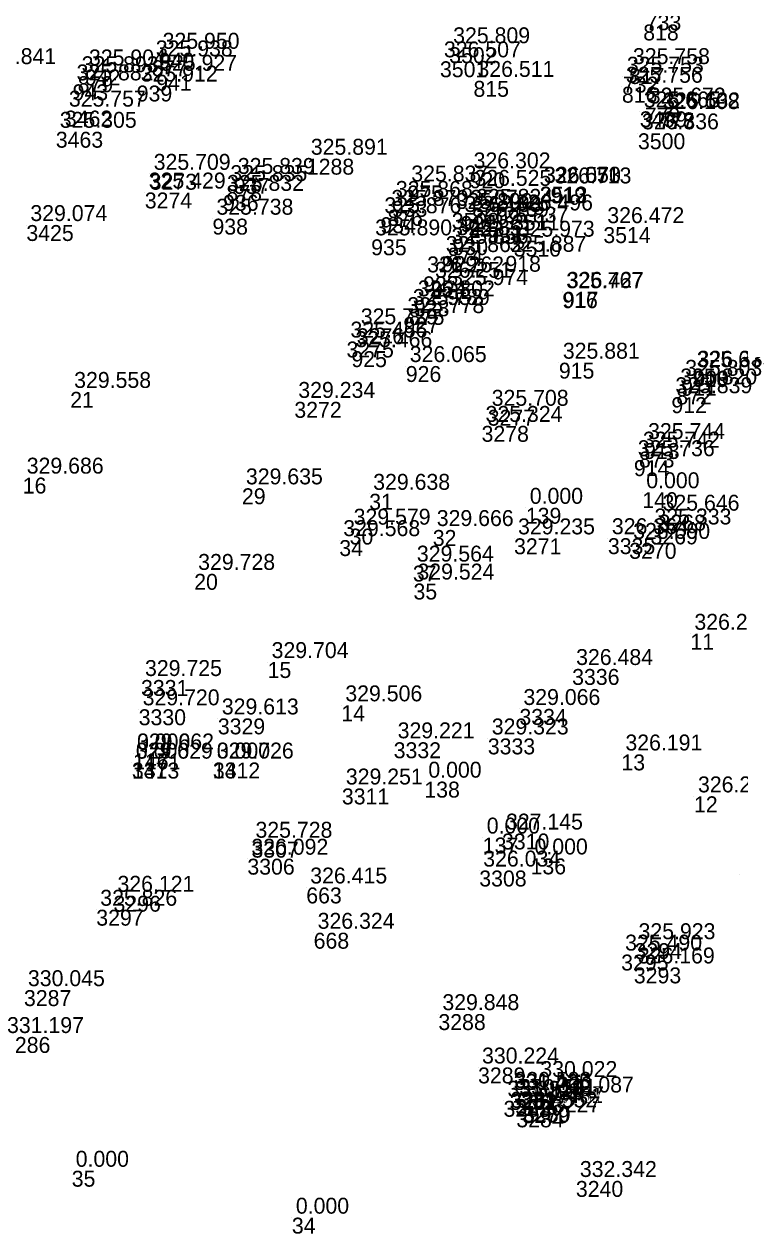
# Model space of a CAD drawing. Extents: x -829398 to -819400, y -1074439 to -1067977.
# Drawn here: x -823478.9 to -823424.9, y -1070379.2 to -1070288.1 of the extents above; entities that cross this region are included whole.
import ezdxf

# ---------------------------------------------------------------- set-up
doc = ezdxf.new("R2010")
doc.units = 0
doc.layers.add('Vrstva 60', color=7, linetype='Continuous')
doc.layers.add('Vrstva 61', color=7, linetype='Continuous')

msp = doc.modelspace()

# ---------------------------------------------------------------- linework, layer by layer
at = {"layer": 'Vrstva 60'}
for p, q in [((-823432.17, -1070288.111), (-823432.17, -1070288.111)), ((-823468.712, -1070290.24), (-823468.712, -1070290.24)), ((-823446.803, -1070289.827), (-823446.803, -1070289.827)), ((-823469.226, -1070290.812), (-823469.226, -1070290.812)), ((-823447.499, -1070290.886), (-823447.499, -1070290.886)), ((-823474.816, -1070292.01), (-823474.816, -1070292.01)), ((-823474.266, -1070291.496), (-823474.266, -1070291.496)), ((-823468.899, -1070291.899), (-823468.899, -1070291.899)), ((-823433.704, -1070292.043), (-823433.704, -1070292.043)), ((-823433.246, -1070291.396), (-823433.246, -1070291.396)), ((-823475.199, -1070292.622), (-823475.199, -1070292.622)), ((-823470.364, -1070292.711), (-823470.364, -1070292.711)), ((-823444.971, -1070292.36), (-823444.971, -1070292.36)), ((-823433.778, -1070292.803), (-823433.778, -1070292.803)), ((-823475.779, -1070294.601), (-823475.779, -1070294.601)), ((-823432.43, -1070294.657), (-823432.43, -1070294.657)), ((-823432.056, -1070294.371), (-823432.056, -1070294.371)), ((-823431.008, -1070294.786), (-823431.008, -1070294.786)), ((-823430.973, -1070294.732), (-823430.973, -1070294.732)), ((-823476.467, -1070296.196), (-823476.467, -1070296.196)), ((-823432.568, -1070296.311), (-823432.568, -1070296.311)), ((-823457.537, -1070298.226), (-823457.537, -1070298.226)), ((-823469.386, -1070299.363), (-823469.386, -1070299.363)), ((-823445.262, -1070299.253), (-823445.262, -1070299.253)), ((-823463.602, -1070300.213), (-823463.602, -1070300.213)), ((-823463.042, -1070299.672), (-823463.042, -1070299.672)), ((-823449.96, -1070300.242), (-823449.96, -1070300.242)), ((-823439.973, -1070300.33), (-823439.973, -1070300.33)), ((-823439.948, -1070300.349), (-823439.948, -1070300.349)), ((-823469.757, -1070300.772), (-823469.757, -1070300.772)), ((-823463.853, -1070300.948), (-823463.853, -1070300.948)), ((-823445.204, -1070300.57), (-823445.204, -1070300.57)), ((-823439.162, -1070300.388), (-823439.162, -1070300.388)), ((-823451.458, -1070302.079), (-823451.458, -1070302.079)), ((-823451.126, -1070301.405), (-823451.126, -1070301.405)), ((-823445.069, -1070301.999), (-823445.069, -1070301.999)), ((-823464.653, -1070302.744), (-823464.653, -1070302.744)), ((-823451.988, -1070302.635), (-823451.988, -1070302.635)), ((-823446.608, -1070302.311), (-823446.608, -1070302.311)), ((-823445.948, -1070302.54), (-823445.948, -1070302.54)), ((-823445.375, -1070302.905), (-823445.375, -1070302.905)), ((-823442.064, -1070302.422), (-823442.064, -1070302.422)), ((-823478.685, -1070303.224), (-823478.685, -1070303.224)), ((-823443.916, -1070303.339), (-823443.916, -1070303.339)), ((-823435.179, -1070303.382), (-823435.179, -1070303.382)), ((-823452.687, -1070304.301), (-823452.687, -1070304.301)), ((-823446.551, -1070304.284), (-823446.551, -1070304.284)), ((-823441.935, -1070304.401), (-823441.935, -1070304.401)), ((-823447.36, -1070305.559), (-823447.36, -1070305.559)), ((-823446.922, -1070304.934), (-823446.922, -1070304.934)), ((-823442.565, -1070305.541), (-823442.565, -1070305.541)), ((-823448.77, -1070307.09), (-823448.77, -1070307.09)), ((-823448.17, -1070307.498), (-823448.17, -1070307.498)), ((-823446.952, -1070308.047), (-823446.952, -1070308.047)), ((-823438.274, -1070308.285), (-823438.274, -1070308.285)), ((-823438.228, -1070308.254), (-823438.228, -1070308.254)), ((-823449.461, -1070308.895), (-823449.461, -1070308.895)), ((-823450.256, -1070310.16), (-823450.256, -1070310.16)), ((-823449.838, -1070309.546), (-823449.838, -1070309.546)), ((-823453.77, -1070311.006), (-823453.77, -1070311.006)), ((-823454.547, -1070312.003), (-823454.547, -1070312.003)), ((-823454.177, -1070312.727), (-823454.177, -1070312.727)), ((-823450.077, -1070313.849), (-823450.077, -1070313.849)), ((-823438.533, -1070313.596), (-823438.533, -1070313.596)), ((-823429.303, -1070314.886), (-823429.303, -1070314.886)), ((-823428.437, -1070314.228), (-823428.437, -1070314.228)), ((-823428.38, -1070314.198), (-823428.38, -1070314.198)), ((-823475.382, -1070315.796), (-823475.382, -1070315.796)), ((-823429.677, -1070315.535), (-823429.677, -1070315.535)), ((-823458.48, -1070316.548), (-823458.48, -1070316.548)), ((-823430.047, -1070316.197), (-823430.047, -1070316.197)), ((-823443.898, -1070317.143), (-823443.898, -1070317.143)), ((-823444.361, -1070318.357), (-823444.361, -1070318.357)), ((-823432.492, -1070320.295), (-823432.492, -1070320.295)), ((-823432.106, -1070319.65), (-823432.106, -1070319.65)), ((-823432.877, -1070320.941), (-823432.877, -1070320.941)), ((-823462.431, -1070323.063), (-823462.431, -1070323.063)), ((-823452.833, -1070323.475), (-823452.833, -1070323.475)), ((-823432.242, -1070323.357), (-823432.242, -1070323.357)), ((-823441.025, -1070324.53), (-823441.025, -1070324.53)), ((-823431.013, -1070325.047), (-823431.013, -1070325.047)), ((-823454.307, -1070326.101), (-823454.307, -1070326.101)), ((-823448.041, -1070326.204), (-823448.041, -1070326.204)), ((-823431.623, -1070326.085), (-823431.623, -1070326.085)), ((-823455.09, -1070326.964), (-823455.09, -1070326.964)), ((-823441.912, -1070326.832), (-823441.912, -1070326.832)), ((-823434.836, -1070326.819), (-823434.836, -1070326.819)), ((-823433.229, -1070327.174), (-823433.229, -1070327.174)), ((-823466.031, -1070329.509), (-823466.031, -1070329.509)), ((-823449.54, -1070328.883), (-823449.54, -1070328.883)), ((-823449.497, -1070330.238), (-823449.497, -1070330.238)), ((-823428.615, -1070334.021), (-823428.615, -1070334.021)), ((-823460.494, -1070336.154), (-823460.494, -1070336.154)), ((-823437.531, -1070336.675), (-823437.531, -1070336.675)), ((-823470.04, -1070337.506), (-823470.04, -1070337.506)), ((-823454.934, -1070339.413), (-823454.934, -1070339.413)), ((-823470.217, -1070339.713), (-823470.217, -1070339.713)), ((-823464.249, -1070340.401), (-823464.249, -1070340.401)), ((-823441.506, -1070339.688), (-823441.506, -1070339.688)), ((-823450.989, -1070342.2), (-823450.989, -1070342.2)), ((-823443.892, -1070341.909), (-823443.892, -1070341.909)), ((-823470.641, -1070343.04), (-823470.641, -1070343.04)), ((-823470.641, -1070343.04), (-823470.641, -1070343.04)), ((-823433.816, -1070343.116), (-823433.816, -1070343.116)), ((-823470.727, -1070343.733), (-823470.727, -1070343.733)), ((-823470.727, -1070343.733), (-823470.727, -1070343.733)), ((-823464.625, -1070343.723), (-823464.625, -1070343.723)), ((-823464.625, -1070343.723), (-823464.625, -1070343.723)), ((-823454.896, -1070345.68), (-823454.896, -1070345.68)), ((-823448.675, -1070345.165), (-823448.675, -1070345.165)), ((-823428.343, -1070346.273), (-823428.343, -1070346.273)), ((-823444.271, -1070349.378), (-823444.271, -1070349.378)), ((-823442.819, -1070349.075), (-823442.819, -1070349.075)), ((-823461.711, -1070349.692), (-823461.711, -1070349.692)), ((-823462.021, -1070350.972), (-823462.021, -1070350.972)), ((-823440.667, -1070350.951), (-823440.667, -1070350.951)), ((-823444.534, -1070351.864), (-823444.534, -1070351.864)), ((-823424.918, -1070352.169), (-823424.918, -1070352.169)), ((-823457.58, -1070353.14), (-823457.58, -1070353.14)), ((-823472.118, -1070353.763), (-823472.118, -1070353.763)), ((-823473.416, -1070354.817), (-823473.416, -1070354.817)), ((-823457.023, -1070356.552), (-823457.023, -1070356.552)), ((-823432.826, -1070357.336), (-823432.826, -1070357.336)), ((-823433.835, -1070358.195), (-823433.835, -1070358.195)), ((-823432.879, -1070359.164), (-823432.879, -1070359.164)), ((-823447.617, -1070362.683), (-823447.617, -1070362.683)), ((-823444.627, -1070366.704), (-823444.627, -1070366.704)), ((-823440.227, -1070367.721), (-823440.227, -1070367.721)), ((-823442.236, -1070368.696), (-823442.236, -1070368.696)), ((-823442.178, -1070368.541), (-823442.178, -1070368.541)), ((-823442.708, -1070369.215), (-823442.708, -1070369.215)), ((-823441.81, -1070369.083), (-823441.81, -1070369.083)), ((-823441.229, -1070369.624), (-823441.229, -1070369.624)), ((-823438.978, -1070368.889), (-823438.978, -1070368.889)), ((-823441.741, -1070370.013), (-823441.741, -1070370.013)), ((-823441.29, -1070369.692), (-823441.29, -1070369.692)), ((-823475.266, -1070374.485), (-823475.266, -1070374.485)), ((-823437.248, -1070375.254), (-823437.248, -1070375.254)), ((-823458.665, -1070378.02), (-823458.665, -1070378.02))]:
    msp.add_line(p, q, dxfattribs=at)

# ---------------------------------------------------------------- texts
for s, p in [('733', (-823431.979, -1070288.546)), ('818', (-823432.17, -1070289.311)), ('940', (-823468.712, -1070291.44)), ('3502', (-823446.803, -1070291.027)), ('877', (-823469.226, -1070292.012)), ('3501', (-823447.499, -1070292.086)), ('879', (-823474.816, -1070293.21)), ('942', (-823474.266, -1070292.696)), ('941', (-823468.899, -1070293.099)), ('732', (-823433.704, -1070293.243)), ('817', (-823433.246, -1070292.596)), ('943', (-823475.199, -1070293.822)), ('939', (-823470.364, -1070293.911)), ('815', (-823444.971, -1070293.56)), ('816', (-823433.778, -1070294.003)), ('3462', (-823475.779, -1070295.801)), ('3499', (-823432.43, -1070295.857)), ('779', (-823432.056, -1070295.571)), ('777', (-823431.008, -1070295.986)), ('778', (-823430.973, -1070295.932)), ('3463', (-823476.467, -1070297.396)), ('3500', (-823432.568, -1070297.511)), ('1288', (-823457.537, -1070299.426)), ('3273', (-823469.386, -1070300.563)), ('920', (-823445.262, -1070300.453)), ('878', (-823463.602, -1070301.413)), ('937', (-823463.042, -1070300.872)), ('975', (-823449.96, -1070301.442)), ('3513', (-823439.973, -1070301.53)), ('3512', (-823439.948, -1070301.549)), ('3274', (-823469.757, -1070301.972)), ('936', (-823463.853, -1070302.148)), ('3507', (-823445.204, -1070301.77)), ('919', (-823439.162, -1070301.588)), ('876', (-823451.458, -1070303.279)), ('933', (-823451.126, -1070302.605)), ('3509', (-823445.069, -1070303.199)), ('938', (-823464.653, -1070303.944)), ('934', (-823451.988, -1070303.835)), ('3508', (-823446.608, -1070303.511)), ('921', (-823445.948, -1070303.74)), ('922', (-823445.375, -1070304.105)), ('3511', (-823442.064, -1070303.622)), ('3425', (-823478.685, -1070304.424)), ('931', (-823443.916, -1070304.539)), ('3514', (-823435.179, -1070304.582)), ('935', (-823452.687, -1070305.501)), ('930', (-823446.551, -1070305.484)), ('3510', (-823441.935, -1070305.601)), ('929', (-823447.36, -1070306.759)), ('874', (-823446.922, -1070306.134)), ('918', (-823442.565, -1070306.741)), ('923', (-823448.77, -1070308.29)), ('924', (-823448.17, -1070308.698)), ('932', (-823446.952, -1070309.247)), ('916', (-823438.274, -1070309.485)), ('917', (-823438.228, -1070309.454)), ('928', (-823449.461, -1070310.095)), ('927', (-823450.256, -1070311.36)), ('875', (-823449.838, -1070310.746)), ('3276', (-823453.77, -1070312.206)), ('3275', (-823454.547, -1070313.203)), ('925', (-823454.177, -1070313.927)), ('926', (-823450.077, -1070315.049)), ('915', (-823438.533, -1070314.796)), ('911', (-823429.303, -1070316.086)), ('910', (-823428.437, -1070315.428)), ('909', (-823428.38, -1070315.398)), ('21', (-823475.382, -1070316.996)), ('872', (-823429.677, -1070316.735)), ('3272', (-823458.48, -1070317.748)), ('912', (-823430.047, -1070317.397)), ('3277', (-823443.898, -1070318.343)), ('3278', (-823444.361, -1070319.557)), ('873', (-823432.492, -1070321.495)), ('913', (-823432.106, -1070320.85)), ('914', (-823432.877, -1070322.141)), ('16', (-823478.958, -1070323.454)), ('29', (-823462.431, -1070324.263)), ('31', (-823452.833, -1070324.675)), ('140', (-823432.242, -1070324.557)), ('139', (-823441.025, -1070325.73)), ('3268', (-823431.013, -1070326.247)), ('30', (-823454.307, -1070327.301)), ('32', (-823448.041, -1070327.404)), ('3269', (-823431.623, -1070327.285)), ('34', (-823455.09, -1070328.164)), ('3271', (-823441.912, -1070328.032)), ('3335', (-823434.836, -1070328.019)), ('3270', (-823433.229, -1070328.374)), ('20', (-823466.031, -1070330.709)), ('37', (-823449.54, -1070330.083)), ('35', (-823449.497, -1070331.438)), ('11', (-823428.615, -1070335.221)), ('15', (-823460.494, -1070337.354)), ('3336', (-823437.531, -1070337.875)), ('3331', (-823470.04, -1070338.706)), ('14', (-823454.934, -1070340.613)), ('3330', (-823470.217, -1070340.913)), ('3329', (-823464.249, -1070341.601)), ('3334', (-823441.506, -1070340.888)), ('3332', (-823450.989, -1070343.4)), ('3333', (-823443.892, -1070343.109)), ('146', (-823470.641, -1070344.24)), ('1171', (-823470.641, -1070344.24)), ('13', (-823433.816, -1070344.316)), ('3313', (-823470.727, -1070344.933)), ('147', (-823470.727, -1070344.933)), ('3312', (-823464.625, -1070344.923)), ('141', (-823464.625, -1070344.923)), ('3311', (-823454.896, -1070346.88)), ('138', (-823448.675, -1070346.365)), ('12', (-823428.343, -1070347.473)), ('137', (-823444.271, -1070350.578)), ('3310', (-823442.819, -1070350.275)), ('3307', (-823461.711, -1070350.892)), ('3306', (-823462.021, -1070352.172)), ('136', (-823440.667, -1070352.151)), ('3308', (-823444.534, -1070353.064)), ('663', (-823457.58, -1070354.34)), ('3296', (-823472.118, -1070354.963)), ('3297', (-823473.416, -1070356.017)), ('668', (-823457.023, -1070357.752)), ('3294', (-823432.826, -1070358.536)), ('3295', (-823433.835, -1070359.395)), ('3293', (-823432.879, -1070360.364)), ('3287', (-823478.868, -1070362.075)), ('3288', (-823447.617, -1070363.883)), ('3286', (-823480.445, -1070365.608)), ('3289', (-823444.627, -1070367.904)), ('3225', (-823440.227, -1070368.921)), ('3282', (-823442.236, -1070369.896)), ('3281', (-823442.178, -1070369.741)), ('3283', (-823442.708, -1070370.415)), ('3226', (-823441.81, -1070370.283)), ('3280', (-823441.229, -1070370.824)), ('3227', (-823438.978, -1070370.089)), ('3284', (-823441.741, -1070371.213)), ('3279', (-823441.29, -1070370.892)), ('35', (-823475.266, -1070375.685)), ('3240', (-823437.248, -1070376.454)), ('34', (-823458.665, -1070379.22))]:
    msp.add_text(s, height=1.2, dxfattribs=at).set_placement(p)
at = {"layer": 'Vrstva 61'}
for s, p in [('325.809', (-823446.503, -1070289.527)), ('325.938', (-823468.926, -1070290.512)), ('325.950', (-823468.412, -1070289.94)), ('326.507', (-823447.199, -1070290.586)), ('325.841', (-823482.238, -1070291.098)), ('325.904', (-823473.966, -1070291.196)), ('325.758', (-823432.946, -1070291.096)), ('325.882', (-823474.899, -1070292.322)), ('325.893', (-823474.516, -1070291.71)), ('325.912', (-823470.064, -1070292.411)), ('325.927', (-823468.599, -1070291.599)), ('326.511', (-823444.671, -1070292.06)), ('325.753', (-823433.404, -1070291.743)), ('325.756', (-823433.478, -1070292.503)), ('325.672', (-823431.756, -1070294.071)), ('325.757', (-823475.479, -1070294.301)), ('325.665', (-823432.13, -1070294.357)), ('326.108', (-823430.708, -1070294.486)), ('325.632', (-823430.673, -1070294.432)), ('325.305', (-823476.167, -1070295.896)), ('326.336', (-823432.268, -1070296.011)), ('325.891', (-823457.237, -1070297.926)), ('325.709', (-823469.086, -1070299.063)), ('325.839', (-823462.742, -1070299.372)), ('326.302', (-823444.962, -1070298.953)), ('325.429', (-823469.457, -1070300.472)), ('325.832', (-823463.553, -1070300.648)), ('325.835', (-823463.302, -1070299.913)), ('325.837', (-823449.66, -1070299.942)), ('326.525', (-823444.904, -1070300.27)), ('326.053', (-823439.673, -1070300.03)), ('326.570', (-823439.648, -1070300.049)), ('326.713', (-823438.862, -1070300.088)), ('325.868', (-823450.826, -1070301.105)), ('325.738', (-823464.353, -1070302.444)), ('325.876', (-823451.688, -1070302.335)), ('325.870', (-823451.158, -1070301.779)), ('325.890', (-823446.308, -1070302.011)), ('326.163', (-823445.648, -1070302.24)), ('325.824', (-823444.769, -1070301.699)), ('326.496', (-823441.764, -1070302.122)), ('329.074', (-823478.385, -1070302.924)), ('326.169', (-823445.075, -1070302.605)), ('325.837', (-823443.616, -1070303.039)), ('326.472', (-823434.879, -1070303.082)), ('325.890', (-823452.387, -1070304.001)), ('325.851', (-823446.251, -1070303.984)), ('325.973', (-823441.635, -1070304.101)), ('325.856', (-823446.622, -1070304.634)), ('325.862', (-823447.06, -1070305.259)), ('325.887', (-823442.265, -1070305.241)), ('326.262', (-823448.47, -1070306.79)), ('326.251', (-823447.87, -1070307.198)), ('325.974', (-823446.652, -1070307.747)), ('325.802', (-823449.161, -1070308.595)), ('325.767', (-823437.974, -1070307.985)), ('326.427', (-823437.928, -1070307.954)), ('325.789', (-823449.538, -1070309.246)), ('325.778', (-823449.956, -1070309.86)), ('325.729', (-823453.47, -1070310.706)), ('325.456', (-823454.247, -1070311.703)), ('325.466', (-823453.877, -1070312.427)), ('325.881', (-823438.233, -1070313.296)), ('326.065', (-823449.777, -1070313.549)), ('325.677', (-823428.137, -1070313.928)), ('326.335', (-823428.08, -1070313.898)), ('325.820', (-823429.377, -1070315.235)), ('325.803', (-823429.003, -1070314.586)), ('329.558', (-823475.082, -1070315.496)), ('325.839', (-823429.747, -1070315.897)), ('329.234', (-823458.18, -1070316.248)), ('325.708', (-823443.598, -1070316.843)), ('325.324', (-823444.061, -1070318.057)), ('325.744', (-823431.806, -1070319.35)), ('325.736', (-823432.577, -1070320.641)), ('325.742', (-823432.192, -1070319.995)), ('329.686', (-823478.658, -1070321.954)), ('329.635', (-823462.131, -1070322.763)), ('329.638', (-823452.533, -1070323.175)), ('0.000', (-823431.942, -1070323.057)), ('0.000', (-823440.725, -1070324.23)), ('325.646', (-823430.713, -1070324.747)), ('329.579', (-823454.007, -1070325.801)), ('329.666', (-823447.741, -1070325.904)), ('325.333', (-823431.323, -1070325.785)), ('329.568', (-823454.79, -1070326.664)), ('329.235', (-823441.612, -1070326.532)), ('326.364', (-823434.536, -1070326.519)), ('326.090', (-823432.929, -1070326.874)), ('329.564', (-823449.24, -1070328.583)), ('329.728', (-823465.731, -1070329.209)), ('329.524', (-823449.197, -1070329.938)), ('326.201', (-823428.315, -1070333.721)), ('329.704', (-823460.194, -1070335.854)), ('326.484', (-823437.231, -1070336.375)), ('329.725', (-823469.74, -1070337.206)), ('329.720', (-823469.917, -1070339.413)), ('329.506', (-823454.634, -1070339.113)), ('329.066', (-823441.206, -1070339.388)), ('329.613', (-823463.949, -1070340.101)), ('329.323', (-823443.592, -1070341.609)), ('329.221', (-823450.689, -1070341.9)), ('329.629', (-823470.427, -1070343.433)), ('0.000', (-823470.427, -1070343.433)), ('329.662', (-823470.341, -1070342.74)), ('0.000', (-823470.341, -1070342.74)), ('329.726', (-823464.325, -1070343.423)), ('0.000', (-823464.325, -1070343.423)), ('326.191', (-823433.516, -1070342.816)), ('0.000', (-823448.375, -1070344.865)), ('329.251', (-823454.596, -1070345.38)), ('326.294', (-823428.043, -1070345.973)), ('327.145', (-823442.519, -1070348.775)), ('325.728', (-823461.411, -1070349.392)), ('0.000', (-823443.971, -1070349.078)), ('326.092', (-823461.721, -1070350.672)), ('0.000', (-823440.367, -1070350.651)), ('326.034', (-823444.234, -1070351.564)), ('326.121', (-823471.818, -1070353.463)), ('326.415', (-823457.28, -1070352.84)), ('325.826', (-823473.116, -1070354.517)), ('326.324', (-823456.723, -1070356.252)), ('325.923', (-823432.526, -1070357.036)), ('325.490', (-823433.535, -1070357.895)), ('326.169', (-823432.579, -1070358.864)), ('330.045', (-823478.568, -1070360.575)), ('329.848', (-823447.317, -1070362.383)), ('331.197', (-823480.145, -1070364.108)), ('330.224', (-823444.327, -1070366.404)), ('330.022', (-823439.927, -1070367.421)), ('331.514', (-823442.408, -1070368.915)), ('331.425', (-823441.936, -1070368.396)), ('330.583', (-823441.878, -1070368.241)), ('330.521', (-823441.51, -1070368.783)), ('330.087', (-823438.678, -1070368.589)), ('331.552', (-823441.441, -1070369.713)), ('331.431', (-823440.99, -1070369.392)), ('330.787', (-823440.929, -1070369.324)), ('0.000', (-823474.966, -1070374.185)), ('332.342', (-823436.948, -1070374.954)), ('0.000', (-823458.365, -1070377.72))]:
    msp.add_text(s, height=1.2, dxfattribs=at).set_placement(p)

doc.saveas('drawing.dxf')
